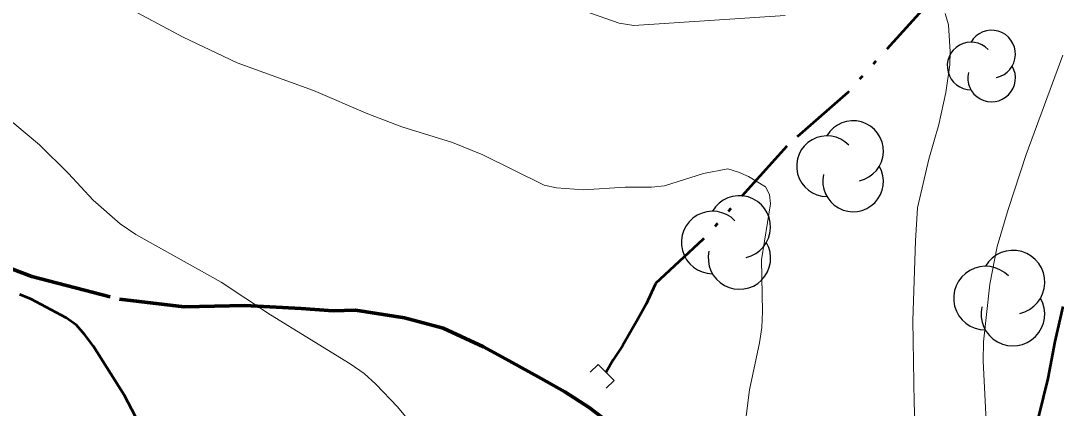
# Model space of a CAD drawing. Extents: x 356765 to 358572, y 5103174 to 5104650.
# Drawn here: x 357548.34 to 357594.46, y 5103556.59 to 5103573.86 of the extents above; entities that cross this region are included whole.
import ezdxf

# ---------------------------------------------------------------- set-up
doc = ezdxf.new("R2010")
doc.units = 0
doc.header["$LTSCALE"] = 0.6
doc.linetypes.add('DASH_DOUBLE_DOT', pattern=[9.2, 5, -1.2, 0.3, -1.2, 0.3, -1.2])
doc.linetypes.add('LONG_DASHED', pattern=[7.5, 6, -1.5])
for name, color, linetype, lineweight in [('1', 7, 'Continuous', 53), ('2', 7, 'Continuous', 13), ('22', 7, 'Continuous', 35), ('26', 7, 'Continuous', 35), ('4', 7, 'Continuous', 90), ('44', 7, 'Continuous', 25)]:
    doc.layers.add(name, color=color, linetype=linetype, lineweight=lineweight)

msp = doc.modelspace()

# ---------------------------------------------------------------- linework, layer by layer
at = {"layer": '1'}
for points in [[(357555.39, 5103552.54), (357552.96, 5103557.16), (357551.56, 5103559.38), (357551.2, 5103559.87), (357550.82, 5103560.3), (357550.37, 5103560.62), (357548.81, 5103561.46), (357548.3, 5103561.66)], [(357594.76, 5103545.98), (357593.84, 5103548.4), (357593.61, 5103549.24), (357593.22, 5103551.79), (357593.14, 5103552.62), (357593.19, 5103553.5), (357593.46, 5103555.32), (357594.11, 5103557.92), (357594.41, 5103559.57), (357594.77, 5103561.13)]]:
    msp.add_lwpolyline(points, dxfattribs=at)
at = {"layer": '2'}
for points in [[(357580.62, 5103556.01), (357580.8, 5103557.41), (357581.25, 5103559.51), (357581.35, 5103560.2), (357581.38, 5103560.91), (357581.34, 5103563.21), (357581.73, 5103565.71), (357581.69, 5103566.12), (357581.51, 5103566.46), (357580.76, 5103566.92), (357580.31, 5103567.12), (357579.83, 5103567.26), (357578.75, 5103567.05), (357577.02, 5103566.51), (357576.44, 5103566.44), (357575.26, 5103566.45), (357573.41, 5103566.33), (357572.21, 5103566.41), (357571.66, 5103566.54), (357568.93, 5103567.88), (357567.57, 5103568.44), (357565.32, 5103569.13), (357563.8, 5103569.71), (357561.38, 5103570.76), (357557.98, 5103571.98), (357555.58, 5103573.13), (357550.81, 5103575.69)], [(357582.39, 5103574.09), (357575.65, 5103573.65), (357575, 5103573.76), (357573.21, 5103574.38)], [(357588.31, 5103552.34), (357588.14, 5103556.82), (357588.07, 5103560.51), (357588.19, 5103564.05), (357588.29, 5103565.53), (357588.79, 5103567.7), (357589.23, 5103569.24), (357589.54, 5103570.67), (357589.72, 5103571.9), (357589.74, 5103572.48), (357589.66, 5103573.68), (357589.51, 5103574.19)], [(357595.23, 5103538.48), (357594.27, 5103540.66), (357592.57, 5103543.86), (357591.42, 5103546.62), (357590.93, 5103547.92), (357590.79, 5103548.61), (357590.71, 5103549.32), (357590.73, 5103550.04), (357590.87, 5103551.59), (357591.3, 5103554.82), (357591.33, 5103556.34), (357591.21, 5103558.69), (357591.23, 5103559.55), (357591.5, 5103562.13), (357591.83, 5103563.8), (357592.32, 5103565.45), (357593.13, 5103567.9), (357594.76, 5103572.33)], [(357565.93, 5103555.69), (357565.12, 5103556.66), (357564.16, 5103557.67), (357563.64, 5103558.15), (357563.02, 5103558.58), (357559.46, 5103560.76), (357557.27, 5103562.22), (357553.47, 5103564.34), (357552.77, 5103564.82), (357551.57, 5103565.87), (357550.47, 5103567.05), (357549.18, 5103568.33), (357544.76, 5103572.01)]]:
    msp.add_lwpolyline(points, dxfattribs=at)
at = {"layer": '22', "linetype": 'LONG_DASHED', "lineweight": 70}
msp.add_lwpolyline([(357547.21, 5103563.08), (357548.84, 5103562.46), (357552.74, 5103561.46), (357555.62, 5103561.12), (357558.32, 5103561.17), (357560.83, 5103561.04), (357562.25, 5103560.94), (357563.25, 5103560.97), (357565.44, 5103560.62), (357567.15, 5103560.16), (357568.96, 5103559.34), (357570.09, 5103558.71), (357571.52, 5103557.92), (357572.57, 5103557.33), (357573.66, 5103556.63), (357575.67, 5103555.11)], dxfattribs=at)
at = {"layer": '26'}
for p, q in [((357574.06, 5103558.55), (357573.7, 5103558.2)), ((357574.06, 5103558.55), (357574.77, 5103557.84)), ((357574.77, 5103557.84), (357574.42, 5103557.49))]:
    msp.add_line(p, q, dxfattribs=at)
at = {"layer": '4', "linetype": 'DASH_DOUBLE_DOT', "lineweight": 53}
msp.add_lwpolyline([(357594.96, 5103582.32), (357592.5, 5103579.03), (357588.92, 5103574.82), (357585.18, 5103570.67), (357582.46, 5103568.27), (357578.72, 5103564.11), (357576.62, 5103562.15), (357576.6, 5103562.11), (357576.2, 5103561.24), (357575.83, 5103560.57), (357575.15, 5103559.38), (357574.73, 5103558.76), (357574.41, 5103558.2)], dxfattribs=at)
at = {"layer": '44'}
for centre, radius, start, end in [((357591.5835, 5103572.375), 1.0618, 282.26917, 149.72626), ((357590.6703, 5103571.8441), 1.0618, 44.11537, 269.80396), ((357591.5835, 5103571.3132), 1.0618, 166.93686, 29.62122), ((357585.4148, 5103568.0569), 1.3523, 282.26917, 149.72626), ((357584.2518, 5103567.3807), 1.3523, 44.11537, 269.80396), ((357585.4148, 5103566.7045), 1.3523, 166.93686, 29.62122), ((357580.3507, 5103564.6768), 1.3904, 282.26917, 149.72626), ((357579.155, 5103563.9816), 1.3904, 44.11537, 269.80396), ((357580.3507, 5103563.2864), 1.3904, 166.93686, 29.62122), ((357592.5328, 5103562.2118), 1.4192, 282.26917, 149.72626), ((357591.3122, 5103561.5022), 1.4192, 44.11537, 269.80396), ((357592.5328, 5103560.7926), 1.4192, 166.93686, 29.62122)]:
    msp.add_arc(centre, radius, start, end, dxfattribs=at)

doc.saveas('drawing.dxf')
